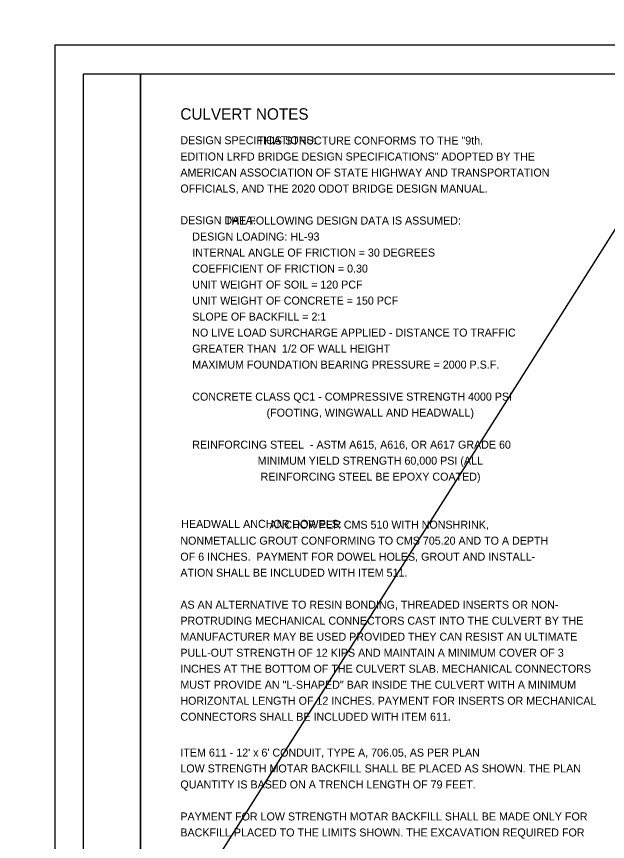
# Model space of a CAD drawing. Extents: x -1609 to 1184, y -412 to 394.
# Drawn here: x -945.27 to -924.58, y -260.04 to -231.17 of the extents above; entities that cross this region are included whole.
import ezdxf

# ---------------------------------------------------------------- set-up
doc = ezdxf.new("R2010")
doc.units = 0
for name, color, linetype in [('SH_Border', 7, 'Continuous'), ('SH_Cut_Line', 7, 'Continuous'), ('SH_Data', 7, 'Continuous'), ('XS_P_Finished_Grade', 7, 'Continuous')]:
    doc.layers.add(name, color=color, linetype=linetype)

msp = doc.modelspace()

# ---------------------------------------------------------------- linework, layer by layer
at = {"layer": 'SH_Border'}
for points in [[(-942.927, -233.171), (-940.927, -233.171), (-940.927, -275.171), (-942.927, -275.171)], [(-940.927, -233.171), (-876.927, -233.171), (-876.927, -275.171), (-940.927, -275.171)]]:
    msp.add_lwpolyline(points, close=True, dxfattribs=at)
at = {"layer": 'SH_Cut_Line'}
msp.add_lwpolyline([(-943.927, -276.171), (-875.927, -276.171), (-875.927, -232.171), (-943.927, -232.171)], close=True, dxfattribs=at)
at = {"layer": 'XS_P_Finished_Grade'}
msp.add_line((-956.268, -289.109), (-915.547, -224.765), dxfattribs=at)

# ---------------------------------------------------------------- texts
at = {"layer": 'SH_Data'}
for s, height, p in [('CULVERT NOTES', 0.4, (-939.532, -234.781)), ('DESIGN SPECIFICATIONS:', 0.28, (-939.532, -235.64)), ('                          THIS STRUCTURE CONFORMS TO THE "9th.', 0.28, (-939.532, -235.65)), ('EDITION LRFD BRIDGE DESIGN SPECIFICATIONS" ADOPTED BY THE', 0.28, (-939.532, -236.21)), ('AMERICAN ASSOCIATION OF STATE HIGHWAY AND TRANSPORTATION', 0.28, (-939.532, -236.77)), ('OFFICIALS, AND THE 2020 ODOT BRIDGE DESIGN MANUAL.', 0.28, (-939.532, -237.33)), ('DESIGN DATA:', 0.28, (-939.532, -238.44)), ('               THE FOLLOWING DESIGN DATA IS ASSUMED:', 0.28, (-939.532, -238.45)), ('    DESIGN LOADING: HL-93', 0.28, (-939.532, -239.01)), ('    INTERNAL ANGLE OF FRICTION = 30 DEGREES', 0.28, (-939.532, -239.57)), ('    COEFFICIENT OF FRICTION = 0.30', 0.28, (-939.532, -240.13)), ('    UNIT WEIGHT OF SOIL = 120 PCF', 0.28, (-939.532, -240.69)), ('    UNIT WEIGHT OF CONCRETE = 150 PCF', 0.28, (-939.532, -241.25)), ('    SLOPE OF BACKFILL = 2:1', 0.28, (-939.532, -241.81)), ('    NO LIVE LOAD SURCHARGE APPLIED - DISTANCE TO TRAFFIC', 0.28, (-939.532, -242.37)), ('    GREATER THAN  1/2 OF WALL HEIGHT', 0.28, (-939.532, -242.93)), ('    MAXIMUM FOUNDATION BEARING PRESSURE = 2000 P.S.F.', 0.28, (-939.532, -243.49)), ('    CONCRETE CLASS QC1 - COMPRESSIVE STRENGTH 4000 PSI', 0.28, (-939.532, -244.61)), ('                             (FOOTING, WINGWALL AND HEADWALL)', 0.28, (-939.532, -245.17)), ('    REINFORCING STEEL  - ASTM A615, A616, OR A617 GRADE 60', 0.28, (-939.532, -246.29)), ('                          MINIMUM YIELD STRENGTH 60,000 PSI (ALL', 0.28, (-939.532, -246.85)), ('                           REINFORCING STEEL BE EPOXY COATED)', 0.28, (-939.532, -247.41)), ('HEADWALL ANCHOR DOWELS:', 0.28, (-939.5, -249.062)), ('                              ANCHOR PER CMS 510 WITH NONSHRINK, ', 0.28, (-939.532, -249.09)), ('NONMETALLIC GROUT CONFORMING TO CMS 705.20 AND TO A DEPTH ', 0.28, (-939.532, -249.65)), ('OF 6 INCHES.  PAYMENT FOR DOWEL HOLES, GROUT AND INSTALL-', 0.28, (-939.532, -250.21)), ('ATION SHALL BE INCLUDED WITH ITEM 511.', 0.28, (-939.532, -250.77)), ('AS AN ALTERNATIVE TO RESIN BONDING, THREADED INSERTS OR NON-', 0.28, (-939.532, -251.89)), ('PROTRUDING MECHANICAL CONNECTORS CAST INTO THE CULVERT BY THE', 0.28, (-939.532, -252.45)), ('MANUFACTURER MAY BE USED PROVIDED THEY CAN RESIST AN ULTIMATE', 0.28, (-939.532, -253.01)), ('PULL-OUT STRENGTH OF 12 KIPS AND MAINTAIN A MINIMUM COVER OF 3', 0.28, (-939.532, -253.57)), ('INCHES AT THE BOTTOM OF THE CULVERT SLAB. MECHANICAL CONNECTORS', 0.28, (-939.532, -254.13)), ('MUST PROVIDE AN "L-SHAPED" BAR INSIDE THE CULVERT WITH A MINIMUM', 0.28, (-939.532, -254.69)), ('HORIZONTAL LENGTH OF 12 INCHES. PAYMENT FOR INSERTS OR MECHANICAL', 0.28, (-939.532, -255.25)), ('CONNECTORS SHALL BE INCLUDED WITH ITEM 611.', 0.28, (-939.532, -255.81)), ("ITEM 611 - 12' x 6' CONDUIT, TYPE A, 706.05, AS PER PLAN", 0.28, (-939.532, -257.065)), ('LOW STRENGTH MOTAR BACKFILL SHALL BE PLACED AS SHOWN. THE PLAN', 0.28, (-939.532, -257.619)), ('QUANTITY IS BASED ON A TRENCH LENGTH OF 79 FEET.', 0.28, (-939.532, -258.179)), ('PAYMENT FOR LOW STRENGTH MOTAR BACKFILL SHALL BE MADE ONLY FOR', 0.28, (-939.532, -259.299)), ('BACKFILL PLACED TO THE LIMITS SHOWN. THE EXCAVATION REQUIRED FOR', 0.28, (-939.532, -259.859))]:
    msp.add_text(s, height=height, dxfattribs=at).set_placement(p)

doc.saveas('drawing.dxf')
